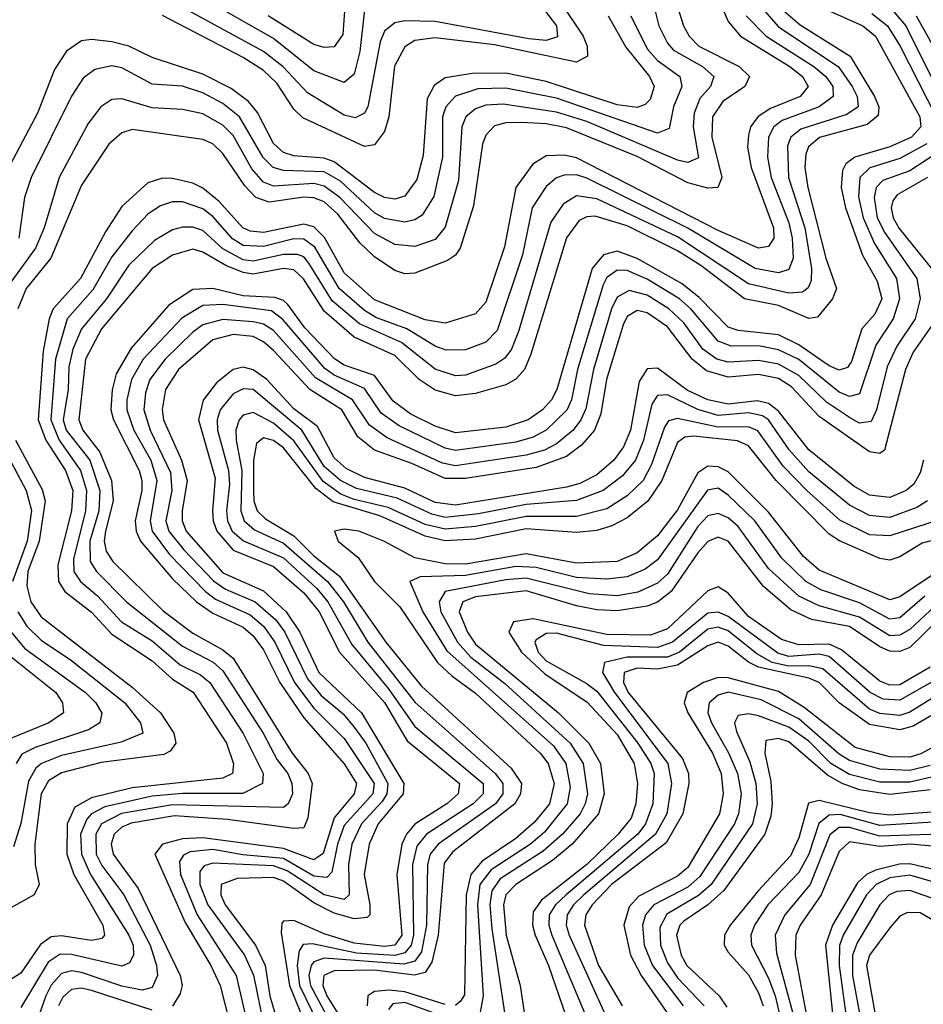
# Model space of a CAD drawing. Header units: inches. Extents: x 990535 to 1117859, y 769386 to 892122.
# Tile 671 of 1056: x 1093648 to 1095436, y 831113 to 833062. Entities that reach past the tile are written whole.
import ezdxf

# ---------------------------------------------------------------- set-up
doc = ezdxf.new("R2010")
doc.units = ezdxf.units.IN
doc.header["$MEASUREMENT"] = 0
doc.layers.add('B0893', color=7, linetype='Continuous')

msp = doc.modelspace()

# ---------------------------------------------------------------- linework, layer by layer
at = {"layer": 'B0893', "color": 5}
for points, elevation in [([(1094330, 833081.6), (1094320.6, 832999.4), (1094310, 832954.5), (1094290, 832937.8), (1094230, 832961.4), (1094150, 833025.1), (1093950, 833139.5)], 3840), ([(1094649.8, 833130), (1094710.3, 833050), (1094711.9, 833028.1), (1094690, 833021.4), (1094655.5, 833024.5), (1094470, 833058.7), (1094410, 833060.1), (1094390, 833056.4), (1094370, 833039.7), (1094361.4, 833018.6), (1094337, 832890), (1094330, 832877.2), (1094311.9, 832868.1), (1094290, 832873), (1094217.5, 832917.5), (1094169.1, 832969.1), (1094130, 832999.6), (1093930, 833108.8)], 3860), ([(1095028.5, 833110), (1095050, 833058.5), (1095074.4, 833030), (1095172.2, 832970), (1095197.4, 832950), (1095208.4, 832930), (1095192.9, 832910), (1095133.6, 832886.4), (1095109.3, 832870.7), (1095094.2, 832850), (1095090, 832834), (1095088.4, 832810), (1095095.3, 832770), (1095140.1, 832650), (1095140.6, 832630), (1095130, 832613.2), (1095110, 832610.2), (1095030, 832645.1), (1094750, 832789), (1094725.7, 832794.3), (1094690, 832792.6), (1094663.4, 832776.6), (1094630, 832730), (1094607.2, 832612.8), (1094570, 832503.4), (1094550, 832479.7), (1094490, 832461.5), (1094450, 832467.8), (1094350, 832507.8), (1094290, 832561), (1094251.1, 832631.1), (1094230, 832652.1), (1094210, 832657.2), (1094130, 832640.7), (1094103.5, 832643.5), (1094089.1, 832650), (1094042.1, 832702.1), (1094010, 832729.1), (1093990, 832738.6), (1093950, 832747.9), (1093930, 832748.8), (1093900.9, 832739.1), (1093850, 832692.5), (1093817.4, 832642.6), (1093768.2, 832550), (1093713.7, 832490), (1093705.6, 832470), (1093694, 832406), (1093684.4, 832270), (1093699.4, 832230), (1093738.2, 832170), (1093752.6, 832130), (1093750.4, 832090), (1093723.3, 831983.3), (1093724.1, 831950), (1093737.2, 831930), (1093789.6, 831889.6), (1093830, 831845.9), (1093910, 831793.3), (1093950, 831756.4), (1093990.8, 831730.8), (1094057.2, 831630), (1094071.1, 831588.9), (1094068.9, 831570), (1094050, 831560.6), (1093870, 831541.9), (1093790, 831521.9), (1093756.8, 831503.2), (1093741.8, 831470), (1093740.7, 831410), (1093754.6, 831370), (1093811.9, 831270), (1093815.4, 831250), (1093810, 831243.5), (1093790, 831239.4), (1093730, 831248.4), (1093710, 831246.7), (1093688.6, 831231.4), (1093650, 831174.7), (1093630, 831162.1)], 4020), ([(1094292.5, 833107.5), (1094287.3, 833032.7), (1094270, 833008.6), (1094250, 833007.2), (1094230, 833013.3), (1094139.6, 833070)], 3820), ([(1094903.1, 833090), (1094912.5, 833050), (1094930, 833015.9), (1094942.1, 833002.1), (1094999, 832970), (1095021.6, 832950), (1095015.2, 832930), (1094993.9, 832906.1), (1094982.7, 832877.3), (1094980.8, 832850), (1094991, 832789), (1094970, 832779.8), (1094950, 832784.4), (1094770, 832860.5), (1094710, 832879.3), (1094604.8, 832895.2), (1094570, 832893.2), (1094550, 832886), (1094530.4, 832870), (1094522.6, 832850), (1094516, 832744), (1094490, 832651.6), (1094470, 832627.2), (1094430, 832613.1), (1094390, 832617), (1094350, 832638.8), (1094281.1, 832710), (1094250, 832732.6), (1094230, 832737.8), (1094150, 832732.6), (1094130, 832740.8), (1094107.3, 832767.3), (1094070, 832832.9), (1094050, 832853.5), (1094010, 832875.9), (1093970, 832884.8), (1093910, 832887.9), (1093850, 832905.5), (1093830, 832904.3), (1093807.9, 832890), (1093783, 832857), (1093725.8, 832750), (1093696, 832650), (1093679.1, 832610), (1093630, 832542.9)], 3960), ([(1094949.1, 833090), (1094961.6, 833050), (1094972.9, 833030), (1094991.8, 833010), (1095071.6, 832970), (1095092.1, 832950), (1095082.9, 832930), (1095039.4, 832900.6), (1095018.8, 832870), (1095017.4, 832830), (1095037.7, 832750), (1095029.7, 832730.3), (1095010, 832728.7), (1094970, 832739.4), (1094870, 832791.6), (1094730, 832848.5), (1094690, 832856.1), (1094641.3, 832858.7), (1094610, 832858.3), (1094587.6, 832852.4), (1094570, 832833.6), (1094563.7, 832816.2), (1094546.2, 832693.8), (1094519.4, 832610), (1094510, 832596.1), (1094494.4, 832585.6), (1094430, 832560.2), (1094410, 832559.5), (1094390, 832565.6), (1094350, 832592.6), (1094320.8, 832620.8), (1094277.5, 832677.5), (1094250, 832701.8), (1094230, 832709.8), (1094210, 832711), (1094141.2, 832701.2), (1094115.2, 832710), (1094093.4, 832733.4), (1094050, 832797.6), (1094030, 832816.3), (1094010, 832825.3), (1093870, 832844.9), (1093850, 832838.5), (1093823.9, 832816.1), (1093770, 832734.9), (1093709.5, 832590.5), (1093660.2, 832530), (1093643.6, 832490)], 3980), ([(1095113.3, 833090), (1095149, 833049), (1095268.7, 832968.7), (1095295.8, 832930), (1095305.2, 832910), (1095307.7, 832890), (1095285.1, 832874.9), (1095194.2, 832845.8), (1095174.2, 832830), (1095167.2, 832812.8), (1095169.7, 832750), (1095201.6, 832650), (1095215.3, 832570), (1095214.3, 832545.7), (1095208.3, 832531.7), (1095197, 832523), (1095170, 832520.9), (1095090, 832539.7), (1094950, 832632.4), (1094790, 832707.6), (1094750, 832713.4), (1094723.2, 832696.8), (1094698.7, 832661.3), (1094635, 832445), (1094620.9, 832410), (1094607.7, 832392.3), (1094590, 832380.2), (1094530, 832358.9), (1094510, 832357.4), (1094470, 832370.4), (1094403.2, 832423.2), (1094320.1, 832460.1), (1094265.8, 832505.8), (1094220.1, 832580.1), (1094210, 832592.7), (1094197.5, 832597.5), (1094170, 832597.7), (1094110, 832584.1), (1094090, 832586.9), (1094050, 832608.4), (1094010, 832644.8), (1093990, 832651.6), (1093970, 832651.5), (1093950, 832646.3), (1093914.5, 832625.5), (1093863.5, 832576.5), (1093819.2, 832510), (1093769.8, 832450.2), (1093752.6, 832410), (1093744.7, 832375.3), (1093743.5, 832330), (1093733.9, 832270), (1093739.6, 832250), (1093786.1, 832190), (1093806.2, 832130), (1093803.9, 832090), (1093786.3, 832030), (1093786.8, 831990), (1093799.9, 831970), (1093859, 831910), (1093970, 831822.1), (1094030.5, 831790.5), (1094050, 831773.2), (1094129.5, 831650), (1094157.1, 831597.1), (1094178.4, 831570), (1094186.5, 831550), (1094187.9, 831530), (1094178.7, 831510), (1094170, 831502.4), (1093950, 831507.8), (1093849.1, 831490.9), (1093809.7, 831470), (1093798.2, 831450), (1093799.2, 831410), (1093810, 831387.7), (1093853.5, 831330), (1093905.9, 831230), (1093918.7, 831190), (1093920.4, 831170), (1093910, 831146.5), (1093890, 831140.9), (1093850, 831149.1), (1093770, 831176.2), (1093750, 831179), (1093730, 831174.2), (1093710, 831151.1), (1093699.1, 831130), (1093670, 831047.6)], 4060), ([(1095243, 833083), (1095316.9, 833050), (1095341.8, 833030), (1095429.5, 832870), (1095431.2, 832850), (1095412.7, 832830), (1095370, 832810.6), (1095300.5, 832790), (1095283.2, 832776.8), (1095276.4, 832763.6), (1095274, 832730), (1095282.6, 832690), (1095316, 832596), (1095344.9, 832544.9), (1095354, 832510), (1095340.4, 832479.6), (1095314.5, 832450), (1095294.2, 832385.8), (1095286.3, 832373.7), (1095270, 832368.3), (1095250, 832377), (1095190, 832418.6), (1095150, 832438.2), (1095070, 832446.9), (1095050, 832453.9), (1094992.5, 832512.5), (1094959.2, 832539.2), (1094870, 832589.8), (1094830, 832604.3), (1094803, 832597), (1094780.8, 832570), (1094710.8, 832330), (1094700.6, 832310), (1094682.8, 832290), (1094654.2, 832270), (1094610, 832255.9), (1094510, 832244.1), (1094470, 832257.5), (1094421.6, 832281.6), (1094387, 832307), (1094350, 832357.8), (1094290, 832378.3), (1094270.7, 832390.7), (1094212, 832452), (1094178.4, 832498.4), (1094170, 832506.5), (1094152.5, 832512.5), (1094090, 832515.4), (1094029.7, 832530.3), (1093990, 832527.9), (1093943.1, 832496.9), (1093868.2, 832411.8), (1093838.7, 832361.3), (1093830.7, 832329.3), (1093828.2, 832290), (1093833.4, 832270), (1093884.3, 832170), (1093889.4, 832150), (1093889.3, 832130), (1093876.3, 832070), (1093877.9, 832050), (1093886.6, 832030), (1093950, 831955.1), (1093997.6, 831910), (1094030, 831887.4), (1094090, 831859.5), (1094110, 831842.5), (1094130, 831814.8), (1094162.2, 831750), (1094210, 831680), (1094290, 831589.2), (1094314.2, 831550), (1094309.4, 831530), (1094270, 831482.5), (1094248.3, 831411.7), (1094230, 831399.1), (1094170, 831421.3), (1094010, 831442.8), (1093970, 831440.6), (1093930.1, 831430), (1093915.1, 831410), (1093975.3, 831275.3), (1094026, 831190), (1094044.2, 831150), (1094064.8, 831070)], 4120), ([(1094717.5, 833097.5), (1094762.8, 833030), (1094771.1, 833010), (1094771.5, 832990), (1094750, 832978.3), (1094587.6, 833012.4), (1094470, 833026.6), (1094430, 833021.3), (1094410, 833008.7), (1094389.6, 832970.4), (1094378.2, 832870), (1094370, 832841.3), (1094350, 832814.4), (1094330, 832811.3), (1094208.2, 832868.2), (1094190, 832885.2), (1094156.8, 832936.8), (1094130, 832961.6), (1094090, 832987.5), (1093930, 833070.4)], 3880), ([(1094812.6, 833070), (1094847.7, 833007.7), (1094894.2, 832950), (1094903.5, 832930), (1094895.5, 832904.5), (1094885.6, 832894.4), (1094870, 832888.5), (1094830, 832894.1), (1094690, 832940.3), (1094610, 832956.7), (1094544, 832956), (1094490, 832947.5), (1094468, 832932), (1094454.3, 832905.6), (1094446.4, 832793.6), (1094433.9, 832746.1), (1094410, 832712.9), (1094390, 832706.9), (1094370, 832710), (1094350, 832720.5), (1094270, 832780.8), (1094250, 832788.5), (1094190, 832793.1), (1094170, 832799.6), (1094150, 832816.9), (1094118.3, 832878.3), (1094100.3, 832900.3), (1094066, 832926), (1094010, 832954.7), (1093910, 832987.3), (1093863.6, 833010), (1093830, 833018.5), (1093790, 833023.1), (1093770, 833020.6), (1093740.2, 832999.8), (1093716.5, 832963.5), (1093682.9, 832877.1), (1093604.6, 832730)], 3920), ([(1094857.4, 833070), (1094890, 833004.6), (1094910, 832981.4), (1094954.1, 832950), (1094958.3, 832930), (1094942.1, 832890), (1094933.2, 832846.9), (1094910, 832837.6), (1094710, 832906.8), (1094610, 832927.1), (1094554.8, 832925.2), (1094510, 832911.1), (1094491.1, 832890), (1094484.4, 832870), (1094484.4, 832790), (1094467.4, 832712.6), (1094444.6, 832675.4), (1094430, 832666.1), (1094410, 832661.8), (1094370, 832668.7), (1094350, 832680.1), (1094282.4, 832742.4), (1094250, 832761.2), (1094170, 832763.5), (1094149.6, 832769.6), (1094129.5, 832789.5), (1094082.7, 832870), (1094050, 832896.2), (1094010, 832917.4), (1093970, 832930.6), (1093910, 832935), (1093850, 832967.2), (1093830, 832971.3), (1093796, 832964), (1093773.4, 832946.6), (1093750, 832911.1), (1093670.3, 832750), (1093657.3, 832710), (1093645.8, 832630)], 3940), ([(1095086, 833070), (1095125.3, 833030), (1095219.7, 832970), (1095243.6, 832950), (1095257, 832930), (1095258.2, 832910), (1095230.5, 832890), (1095157.1, 832862.9), (1095140.3, 832850), (1095129.8, 832830), (1095128.2, 832790), (1095135, 832750), (1095170, 832660.1), (1095176.6, 832630), (1095178.6, 832590), (1095170, 832568.1), (1095150, 832561.4), (1095103.2, 832570), (1094970, 832649.7), (1094770, 832748.8), (1094750, 832755.3), (1094725.2, 832754.8), (1094710, 832749), (1094690, 832732.1), (1094661.9, 832690), (1094643, 832597), (1094592.8, 832447.2), (1094570, 832423.9), (1094530, 832408.6), (1094491.8, 832408.2), (1094470, 832415.8), (1094414.2, 832450), (1094352.6, 832472.6), (1094330, 832486.5), (1094280, 832530), (1094231.9, 832611.9), (1094210, 832627.6), (1094190, 832628.4), (1094130, 832613.1), (1094090, 832615.1), (1094068.6, 832628.6), (1094030, 832672.6), (1094010, 832687.7), (1093970, 832701.8), (1093950, 832701.6), (1093926, 832694), (1093902.2, 832677.8), (1093870, 832644.6), (1093830, 832592.9), (1093792.3, 832527.7), (1093741.5, 832470), (1093718.7, 832390), (1093708.9, 832270), (1093725.6, 832230), (1093767.9, 832170), (1093779.9, 832130), (1093777.7, 832090), (1093754, 831994), (1093754.9, 831970), (1093767.8, 831950), (1093801.9, 831921.9), (1093849, 831870), (1093910, 831832.9), (1093965.2, 831785.2), (1094005.4, 831765.4), (1094024.1, 831750), (1094090, 831649.3), (1094129.8, 831570), (1094127.9, 831550), (1094089.4, 831530.6), (1093970.5, 831530.5), (1093910, 831524.8), (1093816.3, 831503.7), (1093789.9, 831490.1), (1093780.4, 831479.6), (1093768, 831450), (1093769.9, 831410), (1093787.5, 831370), (1093863.9, 831250), (1093872, 831230), (1093873, 831210), (1093864.9, 831195.1), (1093850, 831188.4), (1093750, 831211.8), (1093727.9, 831212.1), (1093703.8, 831196.2), (1093650, 831107)], 4040), ([(1095160, 833080), (1095192.3, 833052.3), (1095291.3, 832990), (1095340, 832910), (1095348.5, 832890), (1095347.2, 832872.8), (1095325.4, 832854.6), (1095230.9, 832829.1), (1095209.1, 832810.9), (1095203.8, 832796.2), (1095202, 832770), (1095207.6, 832730), (1095243.7, 832590), (1095264.2, 832530), (1095256.4, 832510), (1095226.6, 832473.4), (1095210, 832470.5), (1095150, 832496.3), (1095082.4, 832510), (1094995.8, 832575.8), (1094950, 832604.6), (1094850, 832654), (1094786.9, 832673.1), (1094770, 832672.1), (1094755.4, 832664.6), (1094729.7, 832630.3), (1094659.7, 832400.3), (1094646.9, 832370), (1094630, 832350.8), (1094610, 832339.6), (1094550, 832322.2), (1094510, 832317.6), (1094470, 832328.6), (1094438.1, 832350), (1094390, 832397.5), (1094310, 832433.5), (1094250, 832485.4), (1094209.3, 832549.3), (1094190, 832566.8), (1094170, 832569.7), (1094110, 832558.5), (1094090, 832561.6), (1094055.4, 832575.4), (1094010, 832602.3), (1093990, 832607.9), (1093950, 832596.1), (1093910, 832569.9), (1093809.8, 832450.2), (1093778.1, 832390), (1093764.3, 832270), (1093772.3, 832250), (1093806.3, 832206.3), (1093829.6, 832150), (1093832.4, 832110), (1093817.2, 832050), (1093814.7, 832030), (1093818.7, 832010), (1093832.1, 831990), (1093931.7, 831891.7), (1093990, 831847.5), (1094050, 831814.8), (1094070, 831798.2), (1094186.7, 831610), (1094218.3, 831570), (1094226.7, 831550), (1094217.7, 831482.3), (1094210, 831462.6), (1094190, 831461.2), (1094058.9, 831478.9), (1093954, 831486), (1093868.5, 831471.5), (1093850, 831463.5), (1093834.3, 831450), (1093828.5, 831430), (1093832.5, 831410), (1093882.4, 831342.4), (1093965.5, 831170), (1093968.9, 831150), (1093965.5, 831134.5), (1093950, 831109.3)], 4080), ([(1095334.6, 833074.6), (1095365.2, 833050), (1095390.4, 833010), (1095462, 832870)], 4140), ([(1095377.9, 833077.9), (1095401.6, 833050), (1095501.2, 832850)], 4160), ([(1095422, 833070), (1095455.6, 833010)], 4180), ([(1095443.3, 832816.7), (1095390, 832787.7), (1095330.7, 832769.3), (1095310.4, 832749.7), (1095308.2, 832711.8), (1095317.6, 832670), (1095339.6, 832619.5), (1095383.6, 832550), (1095389.3, 832510), (1095376.6, 832470), (1095342.2, 832417.7), (1095310, 832321.9), (1095290, 832316.4), (1095270, 832324.6), (1095190, 832389.4), (1095150, 832408.7), (1095110, 832416.4), (1095055.9, 832415.9), (1095030, 832425.9), (1094976, 832490), (1094953.4, 832510), (1094890, 832548.4), (1094850, 832565.6), (1094830, 832566.2), (1094810, 832551.7), (1094802.7, 832537.3), (1094751.8, 832370), (1094740, 832310), (1094730.9, 832289.1), (1094690, 832249.4), (1094664.3, 832235.7), (1094630, 832225.9), (1094510, 832209.7), (1094490, 832214.3), (1094398.5, 832258.5), (1094363.3, 832283.3), (1094330, 832332.4), (1094270, 832358.4), (1094251.5, 832371.5), (1094168.5, 832468.5), (1094145.7, 832485.7), (1094050, 832498.6), (1094010, 832496.3), (1093968.4, 832471.6), (1093892.1, 832390), (1093868.8, 832350), (1093859.4, 832310), (1093859.8, 832290), (1093873.4, 832250), (1093906.9, 832190), (1093919.2, 832150), (1093905.8, 832070), (1093910, 832050), (1093943.8, 832003.8), (1094015.5, 831930), (1094035.4, 831915.4), (1094103.8, 831883.8), (1094130, 831861.8), (1094152.9, 831830), (1094191.8, 831750), (1094230, 831699.5), (1094290, 831639.2), (1094349.1, 831550), (1094346.5, 831530), (1094290, 831467), (1094276.4, 831430), (1094265.5, 831374.5), (1094255.8, 831364.2), (1094230, 831366.9), (1094170, 831402), (1094089, 831409), (1094030, 831419.6), (1093985, 831415), (1093971.9, 831408.1), (1093964.2, 831395.8), (1093965.7, 831370), (1093998.6, 831290), (1094076.4, 831170), (1094108.1, 831030)], 4140), ([(1095474.6, 832805.4), (1095410, 832763), (1095356.3, 832743.7), (1095342.7, 832730), (1095339.1, 832710), (1095345.2, 832670), (1095360.2, 832640.2), (1095423.6, 832550), (1095430.2, 832510), (1095420.3, 832470), (1095384.1, 832415.9), (1095364.7, 832375.3), (1095344, 832290), (1095333.2, 832266.8), (1095310, 832263.6), (1095290, 832274.5), (1095244.8, 832304.8), (1095190, 832357.7), (1095150, 832380.6), (1095110, 832387.8), (1095050, 832384), (1095027.3, 832390), (1095000, 832410), (1094962.2, 832462.2), (1094932.3, 832490), (1094890, 832516.7), (1094853.8, 832526.2), (1094830, 832513), (1094819.2, 832490), (1094783.7, 832370), (1094768.1, 832291.9), (1094758.4, 832270), (1094743.5, 832250), (1094710, 832222.7), (1094686.7, 832210), (1094650, 832200.1), (1094510, 832179.4), (1094484.4, 832184.4), (1094374.7, 832234.7), (1094339.8, 832259.8), (1094306.7, 832310), (1094233.4, 832353.4), (1094150, 832446.9), (1094130, 832459.5), (1094110, 832464.3), (1094050, 832469), (1094010, 832458), (1093990, 832443.9), (1093935.3, 832390), (1093904.9, 832350), (1093896.4, 832323.6), (1093893.6, 832290), (1093906, 832250), (1093945.9, 832165.9), (1093948.5, 832130), (1093936.7, 832070), (1093943.1, 832050), (1093972.5, 832012.5), (1094031.3, 831951.3), (1094054.7, 831934.7), (1094113.8, 831910), (1094154.4, 831874.4), (1094172.3, 831850), (1094217.1, 831757.1), (1094244.1, 831724.1), (1094288, 831688), (1094310, 831662), (1094332.6, 831630), (1094376.1, 831550), (1094374.3, 831530), (1094365.4, 831514.6), (1094324.3, 831470), (1094305.2, 831430), (1094298.7, 831390), (1094299.8, 831330), (1094290, 831320.2), (1094250, 831329.7), (1094177.2, 831377.2), (1094150, 831386.9), (1094030, 831392.7), (1094012.6, 831387.4), (1094004.1, 831375.9), (1094004.2, 831350), (1094019.8, 831310), (1094092.5, 831210), (1094110.4, 831170.4), (1094151.3, 830970)], 4160), ([(1095444.8, 832750), (1095384.3, 832715.7), (1095376, 832704), (1095372.4, 832690), (1095376.8, 832670), (1095388.8, 832648.8), (1095452.6, 832570)], 4180), ([(1095462.6, 832470), (1095416.2, 832403.8), (1095400.8, 832370), (1095359.2, 832210), (1095350, 832203.2), (1095330, 832206.9), (1095230, 832277), (1095175.3, 832335.3), (1095150, 832352.1), (1095110, 832359.7), (1095050, 832354.4), (1095007.1, 832367.1), (1094978.5, 832390), (1094930, 832454.1), (1094890, 832482.2), (1094870, 832486.7), (1094850, 832474.9), (1094842.1, 832457.9), (1094809.1, 832350), (1094798.2, 832281.8), (1094785.3, 832250), (1094759.9, 832220.1), (1094730, 832197.3), (1094670, 832176.1), (1094530, 832153.8), (1094490, 832153.9), (1094424, 832184), (1094350.1, 832210.1), (1094316.7, 832236.7), (1094285.3, 832290), (1094221.7, 832330), (1094150, 832407.1), (1094130, 832424.8), (1094110, 832434.9), (1094070, 832439.2), (1094030, 832428.7), (1093962.2, 832370), (1093936, 832330), (1093929.4, 832290.6), (1093932.3, 832270), (1093967.6, 832190), (1093978.9, 832150), (1093969.2, 832090), (1093969.4, 832070), (1093977.2, 832050), (1094050, 831967.4), (1094130, 831931.6), (1094175.3, 831890), (1094202.1, 831850), (1094239.5, 831770), (1094324.3, 831690), (1094408.2, 831550), (1094406.6, 831530), (1094357, 831470), (1094339.1, 831430), (1094329.6, 831370), (1094340.9, 831310), (1094340.4, 831290), (1094335.4, 831284.6), (1094310, 831282), (1094270, 831293.2), (1094230, 831314), (1094170, 831356.9), (1094150, 831364.4), (1094078.2, 831361.8), (1094046.3, 831350), (1094045.9, 831330), (1094054.4, 831310), (1094114.3, 831230), (1094133.2, 831190), (1094142.7, 831130), (1094171.8, 831030)], 4180), ([(1095436.6, 832190), (1095430, 832165.1), (1095417.4, 832142.6), (1095402.5, 832130), (1095370, 832116.4), (1095330, 832120.7), (1095299, 832139), (1095210, 832211), (1095150, 832287.6), (1095130, 832302.6), (1095107.9, 832307.9), (1095050, 832301.3), (1095010, 832309.6), (1094968.8, 832328.8), (1094910, 832372.6), (1094890, 832371.1), (1094873.8, 832346.2), (1094856.5, 832250), (1094843, 832217), (1094823.4, 832190), (1094790, 832161.2), (1094756.1, 832143.9), (1094730, 832136.7), (1094510, 832101.5), (1094470, 832106.4), (1094410, 832135.1), (1094330, 832156.1), (1094293.9, 832173.9), (1094270, 832194.7), (1094236.8, 832256.8), (1094190, 832291.9), (1094136.6, 832350), (1094110, 832369.4), (1094090, 832374.2), (1094070, 832369.5), (1094036.9, 832343.1), (1094010.8, 832309.2), (1094001.7, 832270), (1094034.8, 832154.8), (1094029.5, 832090), (1094030.4, 832070), (1094037.7, 832050), (1094070, 832012.4), (1094150, 831979.7), (1094210, 831927.9), (1094240.2, 831890), (1094280.7, 831810), (1094370, 831710.6), (1094414.8, 831634.8), (1094518.5, 831550), (1094515.6, 831530), (1094493.4, 831510), (1094430, 831469.5), (1094413.1, 831450), (1094403.8, 831430), (1094394.3, 831370), (1094404.2, 831250), (1094390, 831230.1), (1094370, 831227.4), (1094310, 831234.1), (1094250, 831252.3), (1094190, 831278.8), (1094170, 831277.6), (1094166.3, 831273.7), (1094165.1, 831254.9), (1094181.4, 831150), (1094222.3, 831050)], 4220), ([(1095444.4, 832110), (1095423.6, 832096.4), (1095370, 832076.9), (1095330, 832080.8), (1095290, 832101.1), (1095210, 832167.1), (1095170.5, 832210.5), (1095130.1, 832270), (1095117.9, 832277.9), (1095090, 832283.8), (1095030, 832278.5), (1094990, 832290.4), (1094930, 832319.4), (1094920.9, 832319.1), (1094910, 832318.3), (1094898.8, 832301.2), (1094882.6, 832230), (1094866.4, 832190), (1094841, 832159), (1094802.5, 832130), (1094749.5, 832110.5), (1094650, 832102.6), (1094555.8, 832084.1), (1094490, 832077), (1094463.1, 832083.1), (1094395.1, 832115.1), (1094314.5, 832134.5), (1094282.6, 832150), (1094250, 832177.7), (1094205.8, 832250), (1094110, 832330), (1094090, 832331.3), (1094070, 832321.3), (1094044.5, 832290), (1094038.6, 832270), (1094039, 832250), (1094060.9, 832170), (1094062.6, 832142.6), (1094056.7, 832090), (1094059, 832070), (1094068.4, 832050), (1094090.9, 832030.9), (1094170, 831997), (1094235.9, 831935.9), (1094257.7, 831910), (1094305.3, 831825.3), (1094377.9, 831737.9), (1094430, 831663.1), (1094565.2, 831550), (1094564.9, 831530), (1094545, 831510), (1094453.1, 831450), (1094433.7, 831426.3), (1094425.2, 831390), (1094426.9, 831250), (1094422.2, 831230), (1094410, 831215), (1094390, 831209.6), (1094314.2, 831214.2), (1094227.4, 831232.6), (1094208.5, 831231.5), (1094200.8, 831219.2), (1094196.8, 831190), (1094201.7, 831150), (1094250.4, 831050)], 4240), ([(1095470, 832072.7), (1095370, 832040.2), (1095330, 832042.6), (1095271.4, 832071.4), (1095205.5, 832130), (1095158.6, 832178.6), (1095108.6, 832248.6), (1095090, 832256.6), (1095030, 832255.5), (1094950, 832273.1), (1094931.9, 832268.1), (1094924.2, 832255.8), (1094898.4, 832181.6), (1094881.5, 832150), (1094850, 832119.4), (1094810, 832094.2), (1094750, 832078.8), (1094650, 832078.8), (1094550, 832058.7), (1094490, 832053.7), (1094450, 832063.2), (1094376.9, 832096.9), (1094310, 832112.5), (1094283.3, 832123.3), (1094248.3, 832148.3), (1094190, 832228.6), (1094150, 832263.8), (1094110, 832284.9), (1094090, 832279.3), (1094082.3, 832270), (1094075.7, 832250), (1094076.2, 832230), (1094087.4, 832170), (1094085, 832090), (1094092.1, 832070), (1094112.6, 832052.6), (1094170, 832026.3), (1094256.6, 831950), (1094288.5, 831910), (1094336.4, 831830), (1094430.4, 831710.4), (1094588.5, 831570), (1094604.2, 831550), (1094603.8, 831530), (1094589.2, 831510), (1094476.1, 831430), (1094459.8, 831410), (1094454.7, 831390), (1094452.8, 831270), (1094442.8, 831217.2), (1094430, 831198.2), (1094407.7, 831192.3), (1094250, 831204.1), (1094230, 831196.8), (1094224.7, 831190), (1094219.7, 831170), (1094223.2, 831150), (1094277, 831050)], 4260), ([(1093606.7, 832230), (1093660.4, 832130), (1093670.9, 832090.9), (1093662.5, 832030), (1093633.3, 831950)], 3960), ([(1093639.2, 832230), (1093692.2, 832132.3), (1093698.2, 832110), (1093686.4, 832030), (1093663.4, 831970), (1093661.4, 831941.4), (1093669.3, 831910), (1093690, 831880.4), (1093870, 831740.9), (1093926.3, 831690), (1093952.8, 831650), (1093956.8, 831630), (1093945.6, 831614.4), (1093932.6, 831607.4), (1093808.6, 831591.5), (1093730, 831571.2), (1093704.5, 831555.5), (1093690, 831529.9), (1093677.8, 831430), (1093678.4, 831390), (1093686.1, 831350), (1093676.2, 831330), (1093630, 831304.1)], 3980), ([(1095490, 832040.6), (1095434.3, 832025.7), (1095390, 831999.2), (1095370, 831992.6), (1095350, 831995.9), (1095270.5, 832030.5), (1095250, 832044), (1095145.2, 832150), (1095090, 832218.7), (1095068.6, 832228.6), (1094982, 832238), (1094964.4, 832235.6), (1094950, 832225.6), (1094918.7, 832150), (1094891, 832109), (1094850, 832076), (1094820, 832060), (1094790, 832050.8), (1094750, 832047), (1094650, 832054.6), (1094550, 832034.2), (1094490, 832030.9), (1094450, 832039.6), (1094360.4, 832080.4), (1094267.8, 832107.8), (1094234.1, 832134.1), (1094170, 832214.6), (1094150, 832229.3), (1094130, 832234.2), (1094116.6, 832223.4), (1094110.4, 832190), (1094110.5, 832130.5), (1094110.9, 832110), (1094117.6, 832090), (1094134, 832074), (1094190, 832040.7), (1094230, 832001.2), (1094280.9, 831960.9), (1094372.5, 831830), (1094442.7, 831742.7), (1094620.8, 831580.8), (1094640.9, 831550), (1094639, 831530), (1094627.5, 831510), (1094505, 831415), (1094487.7, 831392.3), (1094476.1, 831250), (1094463.7, 831196.3), (1094450, 831175.8), (1094429, 831171), (1094350, 831180.6), (1094270, 831179.5), (1094249.7, 831170), (1094247.6, 831150), (1094255.3, 831130), (1094292, 831072)], 4280), ([(1095456, 831964), (1095390, 831919.7), (1095370, 831913.8), (1095230, 831972.3), (1095199.5, 831999.5), (1095130, 832087.4), (1095050, 832167.2), (1095030, 832177.1), (1095010, 832178.2), (1094990, 832165.5), (1094950, 832092.1), (1094910, 832040.2), (1094870, 832006.9), (1094830, 831990), (1094750, 831986.7), (1094650, 832004.6), (1094530, 831984.5), (1094490, 831984.9), (1094430, 831997), (1094368.2, 832030), (1094319.1, 832050), (1094290, 832053.6), (1094271, 832050), (1094278.1, 832030), (1094317.6, 831997.6), (1094350, 831949.8), (1094400.2, 831900.2), (1094474.9, 831790), (1094503.1, 831763.1), (1094550, 831729.3), (1094678.1, 831610), (1094693.7, 831590), (1094705.9, 831550), (1094696.1, 831510), (1094666.6, 831473.4), (1094630, 831441.6), (1094563.3, 831396.7), (1094540.3, 831370), (1094531.5, 831330), (1094527.9, 831132.1), (1094520.5, 831119.5), (1094510, 831110.7)], 4320), ([(1095439.1, 831920.9), (1095390, 831878.4), (1095370, 831875.4), (1095310, 831908.1), (1095233.8, 831933.8), (1095203.7, 831950), (1095156.5, 831996.5), (1095103, 832070), (1095050, 832121.2), (1095030, 832134.8), (1095009.3, 832130.7), (1094910, 831992.8), (1094885.6, 831974.4), (1094850, 831959.2), (1094810, 831954.6), (1094750, 831958), (1094670, 831977.8), (1094630, 831980.1), (1094530, 831962.1), (1094440.6, 831959.4), (1094419.8, 831950), (1094445.6, 831890), (1094492.8, 831812.8), (1094704.5, 831624.5), (1094728.5, 831590), (1094737.1, 831542.9), (1094731, 831510), (1094686.3, 831453.7), (1094658.5, 831430), (1094580.7, 831379.3), (1094558.7, 831350), (1094554.1, 831310), (1094564.9, 831130), (1094557.6, 831090)], 4340), ([(1095458.9, 831901.1), (1095410, 831855.1), (1095390, 831843.9), (1095370, 831842.8), (1095310, 831879.4), (1095230, 831901.8), (1095190, 831920.8), (1095130, 831976), (1095070, 832059.2), (1095050, 832076), (1095030, 832085), (1095010, 832079.8), (1094990, 832058.9), (1094930, 831964.8), (1094910, 831946.5), (1094871.1, 831928.9), (1094830, 831922), (1094774.6, 831925.4), (1094650, 831956.4), (1094610, 831953.5), (1094489.7, 831930), (1094478, 831910), (1094481.4, 831890), (1094514.4, 831830), (1094540.4, 831800.4), (1094608.1, 831748.1), (1094737.3, 831630), (1094763, 831590), (1094771.3, 831530), (1094767.2, 831510), (1094756.8, 831490), (1094722, 831450), (1094683.8, 831416.2), (1094598.8, 831361.2), (1094582.1, 831337.9), (1094578.3, 831310), (1094582.2, 831262.2), (1094607.7, 831092.3)], 4360), ([(1095466, 831874), (1095410, 831819.4), (1095390, 831811.4), (1095370, 831812), (1095350, 831820.8), (1095290, 831861.3), (1095214.8, 831874.8), (1095173.9, 831893.9), (1095119.9, 831939.9), (1095050.2, 832030), (1095030, 832037.6), (1095010, 832029.2), (1094990, 832006.8), (1094937.3, 831930), (1094910, 831909.3), (1094890, 831901), (1094830, 831892.1), (1094790, 831894.2), (1094750, 831901.8), (1094650, 831931.9), (1094550, 831919.4), (1094525, 831910), (1094517.6, 831890), (1094533.9, 831850), (1094550, 831826.2), (1094714.2, 831690), (1094774.4, 831630), (1094797.4, 831590), (1094804.8, 831530), (1094793.4, 831490), (1094741.1, 831430), (1094702.4, 831397.6), (1094629.8, 831350), (1094609.7, 831330), (1094605.2, 831310), (1094610.4, 831250), (1094638.5, 831150), (1094656.2, 831030)], 4380), ([(1095450, 831780.5), (1095390, 831745.7), (1095370, 831744.7), (1095350, 831752.6), (1095274.5, 831814.5), (1095250, 831826.1), (1095190, 831824.6), (1095155.4, 831835.4), (1095090, 831881), (1095050, 831927), (1095030, 831939.8), (1095010, 831931.3), (1094930, 831856.2), (1094896.2, 831843.8), (1094810, 831845.4), (1094663.9, 831876.1), (1094625.2, 831870), (1094615.8, 831850), (1094641.1, 831810), (1094687, 831767), (1094771.1, 831711.1), (1094830, 831647.1), (1094864, 831590), (1094870.4, 831550), (1094867.3, 831510), (1094858.2, 831481.8), (1094832.6, 831450), (1094770, 831390), (1094680.6, 831319.4), (1094664, 831296), (1094662.8, 831270), (1094667.7, 831250), (1094694.1, 831190), (1094729, 831090)], 4420), ([(1093643.8, 831890), (1093661.7, 831861.7), (1093690, 831833.8), (1093750, 831794), (1093855.9, 831710), (1093886.9, 831670), (1093891.4, 831650), (1093848.1, 831631.9), (1093730, 831605.3), (1093690.8, 831590), (1093679.4, 831580.6), (1093664.9, 831555.1), (1093650, 831470.7), (1093635.4, 831424.7)], 3960), ([(1095463.4, 831756.6), (1095390, 831715.2), (1095357.2, 831717.2), (1095331.3, 831730), (1095250, 831801.3), (1095230, 831806.4), (1095170, 831801.8), (1095148.5, 831808.5), (1095050, 831880.9), (1095030, 831889.7), (1095010, 831887.2), (1094939.8, 831830), (1094910, 831819.5), (1094803.5, 831823.5), (1094710, 831847.7), (1094690, 831847.1), (1094670, 831834.8), (1094667.3, 831830), (1094674.2, 831810), (1094690, 831792.7), (1094769.1, 831749.1), (1094790, 831733), (1094871.1, 831630), (1094897.1, 831590), (1094903.3, 831570), (1094900.8, 831510), (1094886.6, 831470), (1094871.1, 831450), (1094729.2, 831330), (1094708, 831310), (1094695.6, 831290), (1094694.8, 831270), (1094701.3, 831250), (1094776.8, 831070)], 4440), ([(1095483, 831737), (1095410, 831691.1), (1095390, 831684.6), (1095350, 831689), (1095330, 831697.6), (1095237.3, 831777.3), (1095210, 831783), (1095170, 831782.6), (1095137, 831790), (1095107.1, 831807.1), (1095050, 831852.5), (1095030, 831859.8), (1095010, 831856), (1094953.7, 831810), (1094930, 831800), (1094850, 831800.4), (1094805.4, 831790), (1094801.5, 831770), (1094824.9, 831730), (1094930.9, 831590), (1094938, 831550), (1094928.3, 831490), (1094906.1, 831450), (1094764.6, 831330), (1094744, 831310), (1094731.5, 831290), (1094729.5, 831270), (1094735.6, 831250), (1094817.2, 831070)], 4460), ([(1093630.4, 831850), (1093657.7, 831817.7), (1093777.6, 831730), (1093798.4, 831710), (1093810.4, 831689.6), (1093806.4, 831670), (1093783.6, 831656.4), (1093678.3, 831621.7), (1093652, 831608), (1093640.5, 831590)], 3940), ([(1095492.1, 831707.9), (1095416.4, 831663.6), (1095390, 831656.5), (1095330, 831667.2), (1095270, 831709.6), (1095230, 831750.1), (1095210, 831758.8), (1095110, 831780.8), (1095090.3, 831790.3), (1095050, 831822), (1095030, 831829.8), (1095010, 831822.8), (1094950, 831784.2), (1094910, 831776.6), (1094870, 831778.6), (1094844.3, 831770), (1094842.7, 831750), (1094852.2, 831730), (1094959.7, 831599.7), (1094971.2, 831570), (1094972.1, 831550), (1094960.3, 831490), (1094927.5, 831432.5), (1094819.2, 831350), (1094781, 831310), (1094768.5, 831290), (1094765.6, 831270), (1094793.1, 831190), (1094840.5, 831110)], 4480), ([(1093630, 831801.5), (1093719.3, 831730), (1093732.2, 831710), (1093734.3, 831690), (1093705, 831670), (1093623.7, 831636.3)], 3920), ([(1095530, 831663.2), (1095431.4, 831608.6), (1095410, 831602.5), (1095370, 831602.7), (1095301.5, 831621.5), (1095200.4, 831700.5), (1095150, 831732.5), (1095050, 831759.4), (1095030, 831760.2), (1095001, 831750), (1094969, 831730), (1094963.1, 831710), (1094970, 831690), (1095018.8, 831610), (1095036.1, 831570), (1095040.2, 831530), (1095032.9, 831490), (1094970, 831384), (1094950, 831367), (1094872.9, 831327.1), (1094854.3, 831305.7), (1094843.5, 831270), (1094856.7, 831210), (1094877.7, 831170), (1094933.1, 831090)], 4520), ([(1095450, 831586), (1095410, 831576), (1095350, 831578.6), (1095290, 831595.7), (1095270, 831608), (1095190, 831678.1), (1095115.5, 831715.5), (1095050, 831730.7), (1095030, 831725.3), (1095012.6, 831710), (1095009.8, 831690), (1095016.8, 831670), (1095051, 831611), (1095068.7, 831570), (1095075.6, 831530), (1095070.7, 831490), (1095062.3, 831470), (1094994.1, 831365.9), (1094970, 831345.2), (1094902.9, 831310), (1094886.1, 831290), (1094880.4, 831270), (1094884, 831230), (1094900.4, 831190), (1094960.8, 831110)], 4540), ([(1095470, 831566.9), (1095410, 831552.7), (1095350, 831552.6), (1095290, 831568.2), (1095253.2, 831590), (1095210, 831634.2), (1095170, 831661.9), (1095110, 831684.4), (1095090, 831688.3), (1095070, 831684.7), (1095062.5, 831670), (1095066.6, 831653.4), (1095093.1, 831593.1), (1095105.1, 831550), (1095107.5, 831510), (1095098, 831470), (1095016.3, 831350), (1094991.6, 831328.4), (1094928.7, 831291.3), (1094914.8, 831265.2), (1094916.3, 831230), (1094930, 831194.9), (1094950, 831165.6), (1095002.7, 831110)], 4560), ([(1095450, 831537.4), (1095370, 831528.7), (1095310, 831537.8), (1095275.4, 831550), (1095246.6, 831566.6), (1095170, 831632.5), (1095150, 831639), (1095124.9, 831635.1), (1095122.4, 831610), (1095134.2, 831554.2), (1095137.2, 831510), (1095134.7, 831485.3), (1095122.8, 831450), (1095041.4, 831338.6), (1095010, 831310), (1094962.3, 831277.7), (1094954.5, 831270), (1094947.9, 831250), (1094956.9, 831210), (1094968.5, 831190), (1095032.4, 831130), (1095047.3, 831107.3)], 4580), ([(1095490, 831496.3), (1095370, 831487.4), (1095330, 831491.8), (1095230, 831516.5), (1095208.9, 831511.1), (1095190, 831442.6), (1095173.2, 831406.8), (1095110, 831338.1), (1095053.9, 831270), (1095042.8, 831250), (1095042.2, 831230), (1095050, 831216.3), (1095090, 831171.2), (1095110, 831136), (1095119.3, 831110)], 4620), ([(1095530, 831478), (1095350, 831467.1), (1095271.5, 831488.5), (1095250, 831487.4), (1095229.2, 831470.8), (1095209.5, 831410.5), (1095190, 831374.1), (1095128.8, 831310), (1095102.2, 831270), (1095094.7, 831250), (1095096.2, 831230), (1095130, 831164.7), (1095142.9, 831130), (1095152.1, 831090)], 4640), ([(1095530, 831452.1), (1095350, 831446.2), (1095290, 831463.2), (1095270, 831463), (1095251.2, 831448.8), (1095212.4, 831350), (1095162.5, 831290), (1095143.2, 831250), (1095146, 831214), (1095179.3, 831090)], 4660), ([(1095475.6, 831424.4), (1095410.1, 831430.1), (1095350, 831425.5), (1095290, 831434.6), (1095270, 831415.4), (1095234.3, 831330), (1095192.9, 831270), (1095184.3, 831250), (1095182.4, 831210), (1095205.3, 831090)], 4680), ([(1095490, 831372.2), (1095410, 831391.2), (1095389.3, 831390.7), (1095341.6, 831378.4), (1095324.2, 831370), (1095306.3, 831353.7), (1095256.4, 831270), (1095242.6, 831230), (1095263.1, 831030)], 4720), ([(1095510, 831339.5), (1095410, 831368.6), (1095370, 831363.7), (1095342.8, 831350), (1095323.6, 831330), (1095277.4, 831250), (1095270.5, 831229.5), (1095269.5, 831190), (1095291.5, 831030)], 4740), ([(1095510, 831303.1), (1095410, 831338.1), (1095383.9, 831336.1), (1095368.9, 831330), (1095350.3, 831309.7), (1095305.1, 831234.9), (1095296, 831210), (1095296.2, 831170), (1095321.8, 831030)], 4760), ([(1095472.2, 831270), (1095430, 831294), (1095405.3, 831294.7), (1095390, 831287.7), (1095370, 831264.4), (1095330, 831210.3), (1095324.2, 831190), (1095355.4, 831010)], 4780), ([(1093910, 831101.3), (1093790, 831140.4), (1093770, 831144.7), (1093750, 831142.4), (1093732.9, 831127.1), (1093724.4, 831110)], 4080), ([(1094490, 831112.5), (1094410, 831137.5), (1094378.8, 831141.2), (1094350, 831138.4), (1094336.7, 831130), (1094335.1, 831110)], 4320), ([(1094510, 831080.4), (1094410, 831116.3), (1094386.2, 831113.8), (1094377.5, 831102.5)], 4340)]:
    msp.add_lwpolyline(points, dxfattribs=dict(at, elevation=elevation))

doc.saveas('drawing.dxf')
